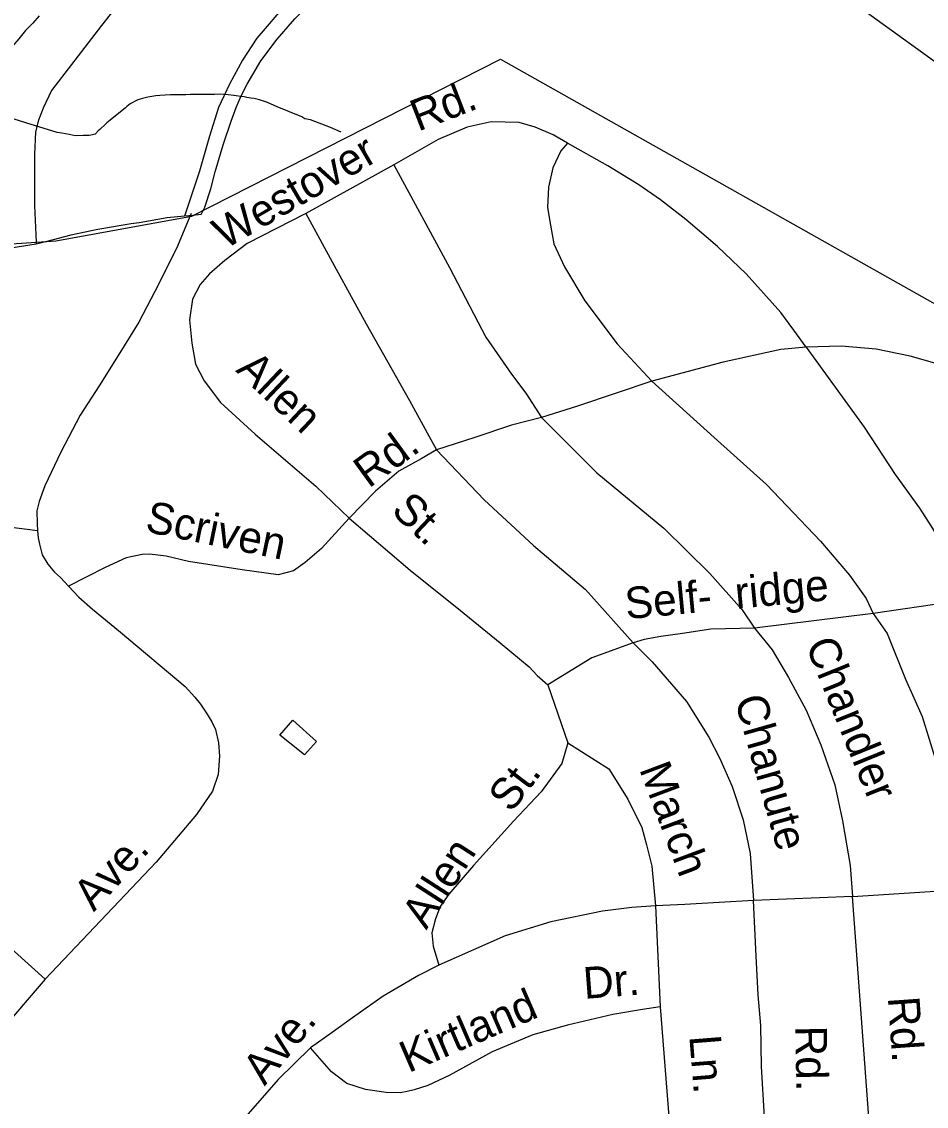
# Model space of a CAD drawing. Extents: x 2260773 to 2342389, y 552869 to 618546.
# Drawn here: x 2310512 to 2313231, y 587669 to 590931 of the extents above; entities that cross this region are included whole.
import ezdxf

# ---------------------------------------------------------------- set-up
doc = ezdxf.new("R2010")
doc.units = 0
for name, color, linetype in [('Exist Boundary Land Use Reservation Military US Department of Defense', 7, 'Continuous'), ('Exist Hydrographic Misc Water Feature', 7, 'Continuous'), ('Exist Road Non-System Type 51', 7, 'Continuous'), ('Exist Road Non-System Type 51 Label', 7, 'Continuous'), ('Exist Road Primary US Attributed', 7, 'Continuous'), ('Exist Road Secondary Type 51 Attributed', 7, 'Continuous')]:
    doc.layers.add(name, color=color, linetype=linetype)

msp = doc.modelspace()

# ---------------------------------------------------------------- linework, layer by layer
at = {"layer": 'Exist Boundary Land Use Reservation Military US Department of Defense'}
for p, q in [((2311022.5, 590345.7), (2311950.7, 590818.3)), ((2311950.7, 590818.3), (2313732.6, 589813.1)), ((2310554.9, 590267.8), (2310587.2, 590270))]:
    msp.add_line(p, q, dxfattribs=at)
for points in [[(2310587.2, 590270), (2310614.1, 590271.9), (2311016.6, 590344.4)], [(2311016.6, 590344.4), (2311021.6, 590345.3), (2311022.5, 590345.7)], [(2309729.4, 590222.3), (2309905, 590223), (2310554.9, 590267.8)]]:
    msp.add_lwpolyline(points, dxfattribs=at)
at = {"layer": 'Exist Hydrographic Misc Water Feature'}
for points in [[(2310564.2, 590948.1), (2310544.9, 590925.9), (2310523, 590903.7), (2310503.1, 590879.5), (2310483.4, 590857.3), (2310465.6, 590837.3), (2310445.9, 590819.1), (2310410.2, 590778.7), (2310394.4, 590760.4), (2310384.4, 590748.5), (2310376.4, 590738.3), (2310372.9, 590732.4), (2310357.1, 590714.1), (2310350.9, 590706.1), (2310345, 590698), (2310341.1, 590691.8), (2310335.4, 590683.7)], [(2311471.8, 590598.2), (2311439.6, 590612), (2311379.3, 590635.3), (2311362.9, 590638.9), (2311353.2, 590644.8), (2311279, 590674.3), (2311250.7, 590687.8), (2311244.6, 590689.6), (2311226.5, 590695.5), (2311218.7, 590697.5), (2311210.5, 590699.2), (2311200.7, 590701.1), (2311188.6, 590702.9), (2311180.4, 590704.9), (2311162.9, 590706.7), (2311148.8, 590708.5), (2311132.6, 590710.5), (2311118.9, 590712.1), (2311107, 590712.4), (2311090.8, 590711.9), (2311068.6, 590711.6), (2311052.8, 590711.5), (2311028.4, 590711.2), (2311018.8, 590711.4), (2311004.6, 590711.1), (2310994.4, 590711), (2310982.5, 590710.8), (2310972.7, 590710.6), (2310964.7, 590710.6), (2310958.7, 590710.7), (2310926.9, 590708.2), (2310914.4, 590708), (2310890.8, 590703.9), (2310874.8, 590699.8), (2310860.9, 590695.4), (2310837.3, 590683.2), (2310827.1, 590675.4), (2310823.4, 590671.1), (2310777.7, 590634.5), (2310767.6, 590626.7), (2310763.9, 590622.4), (2310745.9, 590606.5), (2310741.8, 590602.2), (2310732.1, 590592.3), (2310724.1, 590590.3), (2310713.9, 590588.2), (2310696.5, 590588), (2310672.3, 590587.6), (2310654.2, 590591.5), (2310632.3, 590595.2), (2310618.1, 590597), (2310523.8, 590626.1), (2310469.9, 590643.2)], [(2311327, 588829.6), (2311397.5, 588766.3), (2311362.1, 588726.2), (2311287.2, 588785.3), (2311327, 588829.6)]]:
    msp.add_lwpolyline(points, dxfattribs=at)
at = {"layer": 'Exist Road Non-System Type 51'}
for p, q in [((2311629.8, 590500.3), (2311365.3, 590353.8)), ((2311020.6, 590354.2), (2311016.6, 590344.4)), ((2310554.9, 590267.8), (2310555.2, 590261.6)), ((2310558.9, 589399.8), (2310473, 589410.9)), ((2313378.1, 589195.7), (2313070.9, 589150.5)), ((2313070.9, 589150.5), (2312714.1, 589106.9)), ((2312093.5, 588936), (2312153.7, 588762.1)), ((2310581.9, 588050.7), (2309875.5, 588686.2)), ((2313008.9, 588299.9), (2312710.9, 588287.6)), ((2313008.9, 588299.9), (2313319.3, 588319.3)), ((2313075.1, 587402.7), (2313008.9, 588299.9)), ((2312416.4, 588271.7), (2312430.5, 587968.2)), ((2310581.9, 588050.7), (2310167, 587566.8)), ((2312430.5, 587968.2), (2312456.9, 587638.2))]:
    msp.add_line(p, q, dxfattribs=at)
for points in [[(2311757.4, 592023.4), (2311692.4, 591962.3), (2311574.3, 591864.2), (2311451.7, 591759.4), (2311340.3, 591656.8), (2311266.7, 591581), (2311226.6, 591536.4), (2311176.8, 591470.8), (2311143.3, 591422.4), (2311084.4, 591341.8), (2310977, 591219.8), (2310873.6, 591076), (2310751, 590919.3), (2310601.2, 590723.3), (2310575.6, 590670.5), (2310562, 590634.7), (2310553.5, 590599), (2310550.1, 590530.8), (2310550.1, 590377.5), (2310554.9, 590267.8)], [(2312151.8, 590565.6), (2312109.5, 590590.3), (2312054.9, 590613.2), (2312007.2, 590627.3), (2311922.6, 590629.1), (2311850.3, 590613.2), (2311763.9, 590576.2), (2311629.8, 590500.3)], [(2312151.8, 590565.6), (2312132.4, 590542.6), (2312107.8, 590491.5), (2312095.4, 590433.2), (2312091.9, 590371.5), (2312100.7, 590318.5), (2312111.3, 590262.1), (2312143, 590193.3), (2312204.8, 590090.9), (2312301.7, 589962.1), (2312405.8, 589849.2)], [(2312869.6, 589951.5), (2312832.6, 590002.7), (2312793.8, 590055.6), (2312689.7, 590172.1), (2312603.3, 590255), (2312508.1, 590336.2), (2312432.3, 590394.4), (2312367, 590440.3), (2312273.5, 590496.8), (2312151.8, 590565.6)], [(2311629.8, 590500.3), (2311797.4, 590191.5), (2311906.7, 589981.5), (2311984.3, 589870.3), (2312026.6, 589813.9), (2312074.2, 589739.8)], [(2311365.3, 590353.8), (2311188.9, 590263.8), (2311121.9, 590212.7), (2311076.1, 590172.1), (2311047.9, 590140.3), (2311024.9, 590096.2), (2311016.1, 590034.5), (2311023.2, 589963.9), (2311033.8, 589900.3), (2311060.2, 589850.9), (2311109.6, 589785.7), (2311213.6, 589690.4), (2311395.3, 589533.3), (2311495.8, 589438)], [(2311365.3, 590353.8), (2311457, 590186.2), (2311546.9, 590022.1), (2311677.5, 589790.9), (2311730.4, 589693.9), (2311758.6, 589642.7)], [(2311016.6, 590344.4), (2310979.8, 590255.4), (2310924.1, 590141.8), (2310864, 590027.1), (2310806.1, 589935.1), (2310744.8, 589835.1), (2310687.4, 589747.1), (2310629.5, 589635.8), (2310580.7, 589534.7), (2310563.7, 589488.1), (2310556.9, 589459.7), (2310557.6, 589421.6), (2310558.9, 589399.8)], [(2313849.3, 589398.3), (2313821, 589446), (2313785.8, 589493.6), (2313727.6, 589567.7), (2313667.2, 589634.5), (2313570.6, 589719.5), (2313479.7, 589780.6), (2313396.9, 589835.1), (2313332.8, 589870.9), (2313256.5, 589904), (2313182.4, 589925.2), (2313080.1, 589946.1), (2312975.4, 589955), (2312869.6, 589951.5)], [(2312869.6, 589951.5), (2312794, 589944.3), (2312620.6, 589906.5), (2312405.8, 589849.2)], [(2312869.6, 589951.5), (2313044.2, 589711.5), (2313137.7, 589568.6), (2313210, 589468), (2313244.4, 589414.2), (2313317, 589297.1), (2313378.1, 589195.7)], [(2312405.8, 589849.2), (2312298.1, 589813.7), (2312182.5, 589774.6), (2312074.2, 589739.8)], [(2312405.8, 589849.2), (2312592.7, 589679.8), (2312750.7, 589538.7), (2312912.4, 589368.6), (2312999.6, 589265.7), (2313050.2, 589196.1), (2313070.9, 589150.5)], [(2312074.2, 589739.8), (2311984.3, 589716.8), (2311873.2, 589679.8), (2311758.6, 589642.7)], [(2312074.2, 589739.8), (2312240, 589573.9), (2312442.3, 589407.6), (2312579.7, 589271.1), (2312677.1, 589161.6), (2312714.1, 589106.9)], [(2311758.6, 589642.7), (2311712.7, 589616.3), (2311645.7, 589579.2), (2311575.2, 589519.2), (2311495.8, 589438)], [(2311758.6, 589642.7), (2311901.4, 589492.7), (2312049.6, 589355.1), (2312206.6, 589223), (2312350, 589062.8)], [(2311495.8, 589438), (2311412.9, 589346.3), (2311363.5, 589303.9), (2311328.3, 589279.2), (2311282.4, 589266.9), (2311174.4, 589282), (2311012.6, 589307.5), (2310945.6, 589323.3), (2310896, 589328.9), (2310873.3, 589328.6), (2310825.7, 589318.1), (2310762.7, 589289.5), (2310652.2, 589233.5)], [(2311495.8, 589438), (2311679.4, 589281), (2311830.8, 589159.9), (2311949.8, 589063), (2312036.6, 588990.3), (2312060.8, 588964), (2312093.5, 588936)], [(2310558.9, 589399.8), (2310561.5, 589378.6), (2310565.4, 589359.2), (2310573.4, 589327.4), (2310590.4, 589299), (2310609.7, 589275.1), (2310628, 589258.8), (2310652.2, 589233.5)], [(2310652.2, 589233.5), (2310683.4, 589200.3), (2310724.1, 589163.7), (2310808.7, 589094.2), (2311002.5, 588931.6), (2311032.1, 588899), (2311048.9, 588878.2), (2311066.8, 588851.5), (2311083.4, 588824.5), (2311094.5, 588802.2), (2311103.4, 588762), (2311106.1, 588721.5), (2311102.4, 588667.1), (2311084.6, 588616.6), (2311037.1, 588546.2), (2310916.2, 588403), (2310581.9, 588050.7)], [(2313070.9, 589150.5), (2313113.5, 589090.8), (2313168.5, 588953.7), (2313217.9, 588840.7), (2313260.2, 588704.9), (2313287.6, 588585.8), (2313312.3, 588464), (2313319.3, 588319.3)], [(2312714.1, 589106.9), (2312583.5, 589103.2), (2312497.7, 589090.2), (2312432.5, 589081.2), (2312382.7, 589072.6), (2312350, 589062.8)], [(2312714.1, 589106.9), (2312767, 589041.6), (2312816.4, 588958.7), (2312869.3, 588859.9), (2312913.4, 588755.8), (2312955.7, 588635.8), (2312979, 588527.5), (2313001.9, 588393.4), (2313008.9, 588299.9)], [(2312350, 589062.8), (2312225.3, 589017.5), (2312093.5, 588936)], [(2312350, 589062.8), (2312406.8, 589005.3), (2312510, 588886.6), (2312576.6, 588778.7), (2312610.1, 588715.2), (2312647.1, 588630.5), (2312680.6, 588529.9), (2312701.8, 588429.3), (2312710.9, 588287.6)], [(2312153.7, 588762.1), (2312135.5, 588699.5), (2312072.9, 588614.7), (2311990.2, 588525.9), (2311869.7, 588393.4), (2311795.6, 588307), (2311769.2, 588269.9), (2311755.1, 588232.9), (2311744.5, 588190.5), (2311748, 588149.9), (2311765.6, 588093.5)], [(2312153.7, 588762.1), (2312276.1, 588684.1), (2312333.2, 588592.8), (2312375.6, 588507.7), (2312389.8, 588455.2), (2312405.9, 588390.6), (2312416.4, 588271.7)], [(2312416.4, 588271.7), (2312345.8, 588266.4), (2312257.7, 588255.8), (2312102.5, 588224), (2311964.9, 588181.7), (2311765.6, 588093.5)], [(2312710.9, 588287.6), (2312504.6, 588275.2), (2312416.4, 588271.7)], [(2312757.6, 587376.2), (2312752.3, 587439.7), (2312749.7, 587509.4), (2312744.4, 587636.5), (2312735.6, 587788.2), (2312733.8, 587911.7), (2312725, 588003.5), (2312719.7, 588119.9), (2312710.9, 588287.6)], [(2311765.6, 588093.5), (2311703.9, 588061.7), (2311598.1, 587999.9), (2311506.4, 587934.7), (2311444.7, 587890.5), (2311379.4, 587844.7)], [(2312430.5, 587968.2), (2312377.6, 587959.4), (2312288.2, 587944.6), (2312152.6, 587913.2), (2312047.8, 587883.5), (2311926.1, 587832.3), (2311796.5, 587761.5), (2311732.7, 587730.8), (2311691, 587718.3), (2311670.6, 587713.3), (2311649.4, 587709.5), (2311606.9, 587710.6), (2311545.2, 587719.4), (2311488.8, 587737), (2311442.9, 587772.3), (2311379.4, 587844.7)], [(2311379.4, 587844.7), (2311282.4, 587749.4), (2311024.9, 587454.7)]]:
    msp.add_lwpolyline(points, dxfattribs=at)
at = {"layer": 'Exist Road Primary US Attributed'}
msp.add_lwpolyline([(2312960.4, 591025.2), (2313205.6, 590848), (2313484, 590646.1)], dxfattribs=at)
at = {"layer": 'Exist Road Secondary Type 51 Attributed'}
for points in [[(2312063.2, 591697.8), (2312031.1, 591678.7), (2311997.7, 591662.3), (2311937.2, 591601.6), (2311852, 591518.1), (2311795.5, 591461.3), (2311738.7, 591405.6), (2311653.5, 591323.8), (2311583.6, 591253.7), (2311510.2, 591182.1), (2311453.5, 591125.5), (2311368, 591042), (2311284.9, 590958.3), (2311243.1, 590910.4), (2311218.8, 590880.7), (2311174.9, 590814.5), (2311136.2, 590743.2), (2311103, 590672.5), (2311076, 590586.8), (2311045.8, 590481.5), (2311001.3, 590345.8)], [(2311050.6, 590350.4), (2311062.2, 590373), (2311079.8, 590428.4), (2311093.2, 590479.2), (2311117, 590560), (2311141.3, 590631.8), (2311155.9, 590672.7), (2311171.2, 590707.3), (2311189.1, 590743.1), (2311230.8, 590812.6), (2311279.2, 590878.3), (2311332.7, 590938.8), (2311446.4, 591052.1), (2311530.9, 591134.9), (2311588.2, 591191.5), (2311670.8, 591273.1), (2311728, 591329), (2311783.8, 591383.3), (2311834.5, 591433.7), (2311912.1, 591509.1), (2311999.3, 591594), (2312046.4, 591643.5), (2312063.2, 591697.8)], [(2311050.6, 590350.4), (2311026, 590348.1), (2311001.3, 590345.8)], [(2311001.3, 590345.8), (2310948.9, 590340.9), (2310865.1, 590325.8), (2310840.1, 590322.4), (2310816.3, 590319), (2310740.2, 590305.4), (2310659.1, 590288.9), (2310587.2, 590270), (2310555.2, 590261.6), (2310382.6, 590234.4)]]:
    msp.add_lwpolyline(points, dxfattribs=at)

# ---------------------------------------------------------------- texts
at = {"layer": 'Exist Road Non-System Type 51 Label'}
for s, rotation, p in [('Rd.', 21.1583, (2311703.1, 590599.6)), ('Westover', 30.1792, (2311122.7, 590244.7)), ('Allen', 316.5868, (2311152.3, 589880.4)), ('Rd.', 36.0565, (2311554.5, 589525.8)), ('St.', 316.7108, (2311618.7, 589456)), ('Scriven', 348.3524, (2310879.5, 589397.7)), ('Self-  ridge', 5.3954, (2312329.3, 589133.5)), ('Chandler', 292.044, (2312866.6, 589057.4)), ('Chanute', 285.8072, (2312654.1, 588892.5)), ('St.', 52.6319, (2311983, 588548.6)), ('March', 290.6028, (2312367, 588683.1)), ('Ave.', 47.5498, (2310728.4, 588251.6)), ('Allen', 57.136, (2311727.7, 588197.3)), ('Dr.', 4.3945, (2312203, 587991.7)), ('Kirtland', 23.2856, (2311674.2, 587768.2)), ('Rd.', 274.0781, (2313115, 587996)), ('Ave.', 50.9021, (2311241.8, 587728.1)), ('Rd.', 271.1298, (2312836.7, 587910.3)), ('Ln.', 274.574, (2312518.3, 587879.8))]:
    msp.add_text(s, height=95, rotation=rotation, dxfattribs=at).set_placement(p)

doc.saveas('drawing.dxf')
